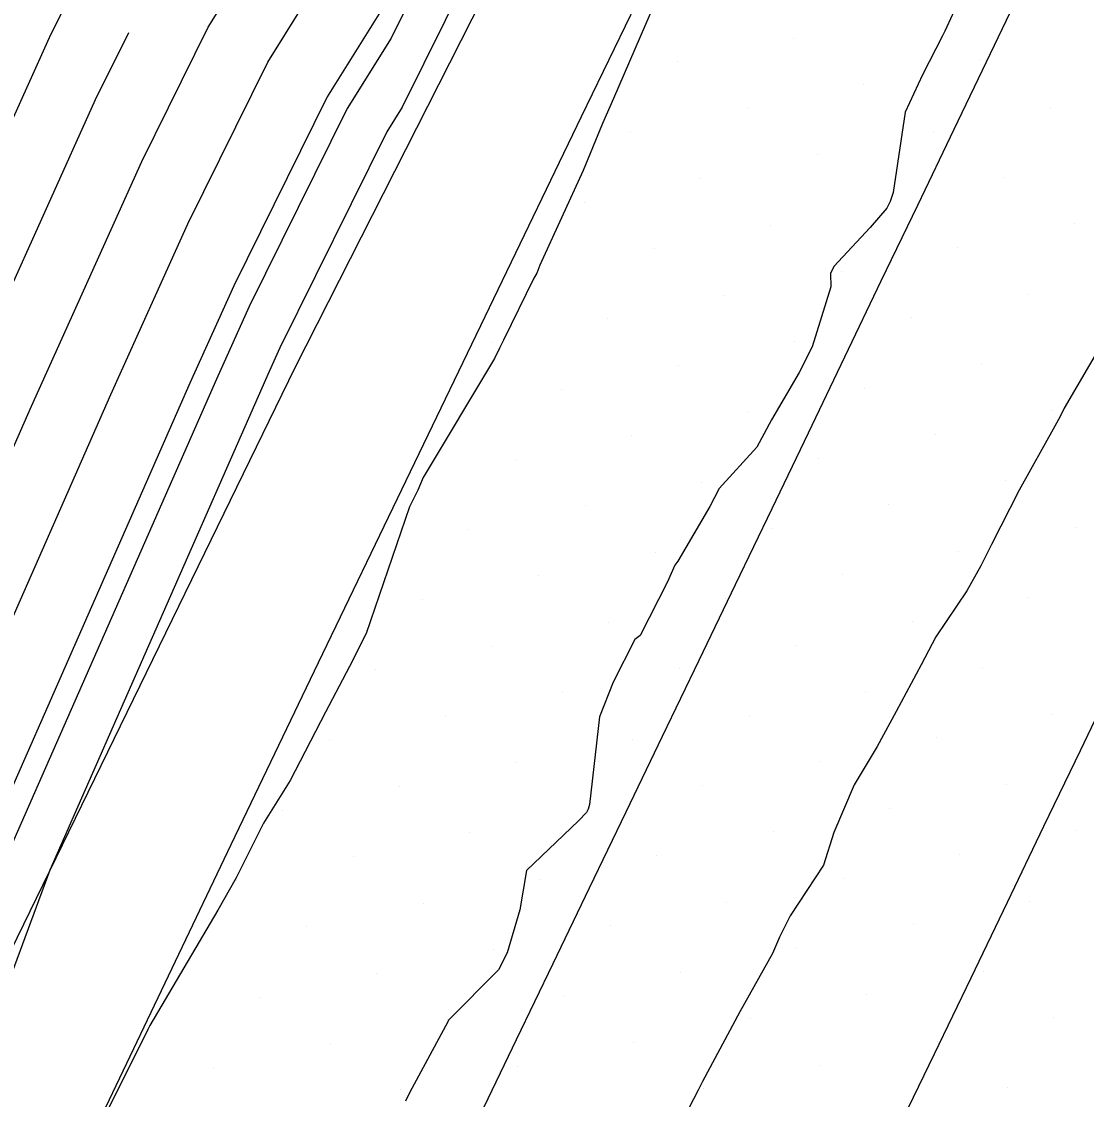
# Model space of a CAD drawing. Extents: x 2354170 to 2357230, y 866100 to 868290.
# Drawn here: x 2355561.37 to 2355593.02, y 866804.94 to 866836.96 of the extents above; entities that cross this region are included whole.
import ezdxf

# ---------------------------------------------------------------- set-up
doc = ezdxf.new("R2010")
doc.units = 0
for name, color, linetype in [('Default', 7, 'Continuous'), ('DTM Contours Major', 7, 'Continuous'), ('DTM Contours Minor', 7, 'Continuous'), ('Exist DTM Breakline', 7, 'Continuous'), ('Exist DTM Scan Elevation Point', 7, 'Continuous'), ('Exist Roads EOP', 7, 'Continuous'), ('PH Exist DTM Breakline', 7, 'Continuous')]:
    doc.layers.add(name, color=color, linetype=linetype)

msp = doc.modelspace()

# ---------------------------------------------------------------- linework, layer by layer
at = {"layer": 'Default'}
for points in [[(2355546.489, 866801.631), (2355551.889, 866813.344), (2355556.957, 866824.857), (2355562.205, 866836.489), (2355563.382, 866838.868), (2355570.201, 866849.805), (2355576.061, 866861.619), (2355576.653, 866862.863), (2355581.311, 866874.539), (2355586.685, 866885.861), (2355591.447, 866897.062), (2355592.244, 866898.509), (2355596.797, 866912.601), (2355601.728, 866921.178), (2355607.846, 866929.639), (2355608.567, 866931.228), (2355613.852, 866941.969), (2355619.073, 866953.465)], [(2355550.736, 866801.027), (2355553.862, 866807.809), (2355561.668, 866825.539), (2355564.943, 866832.799), (2355566.92, 866836.795), (2355571.194, 866843.65), (2355579.827, 866861.055), (2355580.699, 866862.889), (2355583.673, 866870.341), (2355591.71, 866887.274), (2355594.801, 866894.546), (2355596.046, 866896.806), (2355598.961, 866905.828), (2355607.738, 866921.095), (2355611.173, 866925.846), (2355612.305, 866928.339), (2355615.275, 866934.376), (2355623.638, 866952.789)], [(2355552.859, 866800.725), (2355554.849, 866805.042), (2355564.023, 866825.88), (2355566.312, 866830.954), (2355568.689, 866835.759), (2355571.69, 866840.573), (2355581.71, 866860.773), (2355582.723, 866862.901), (2355584.854, 866868.243), (2355594.222, 866887.981), (2355596.478, 866893.287), (2355597.947, 866895.954), (2355600.043, 866902.441), (2355610.743, 866921.053), (2355612.837, 866923.95), (2355614.174, 866926.894), (2355615.987, 866930.579), (2355625.921, 866952.451)], [(2355609.883, 866909.019), (2355602.207, 866895.668), (2355601.749, 866894.251), (2355599.833, 866890.771), (2355599.247, 866889.394), (2355587.215, 866864.045), (2355586.769, 866862.927), (2355585.477, 866860.21), (2355572.683, 866834.419), (2355572.227, 866833.686), (2355569.05, 866827.264), (2355568.734, 866826.562), (2355562.213, 866811.75), (2355558.883, 866802.771)], [(2355600.036, 866895.686), (2355599.848, 866895.103), (2355598.155, 866892.029), (2355596.735, 866888.687), (2355586.034, 866866.144), (2355584.746, 866862.914), (2355583.593, 866860.491), (2355572.187, 866837.496), (2355570.458, 866834.723), (2355567.681, 866829.109), (2355566.378, 866826.221), (2355557.206, 866805.386)], [(2355580.672, 866838.642), (2355578.962, 866834.676), (2355578.635, 866833.932), (2355578.059, 866832.538), (2355576.774, 866829.729), (2355576.684, 866829.489), (2355576.599, 866829.335), (2355575.692, 866827.494), (2355575.577, 866827.258), (2355575.427, 866826.953), (2355573.307, 866823.42), (2355573.149, 866823.04), (2355572.897, 866822.546), (2355571.618, 866818.778), (2355571.122, 866817.797), (2355570.401, 866816.445), (2355569.351, 866814.412), (2355568.558, 866813.143), (2355567.749, 866811.52), (2355567.206, 866810.567), (2355565.188, 866807.135), (2355565.124, 866807.021), (2355565.053, 866806.873), (2355562.465, 866801.698)], [(2355589.496, 866838.168), (2355588.804, 866836.675), (2355588.738, 866836.536), (2355588.143, 866835.38), (2355587.634, 866834.269), (2355587.276, 866831.88), (2355587.187, 866831.611), (2355587.089, 866831.417), (2355586.593, 866830.848), (2355585.505, 866829.682), (2355585.411, 866829.473), (2355585.422, 866829.078), (2355584.865, 866827.295), (2355584.484, 866826.537), (2355583.653, 866825.129), (2355583.226, 866824.313), (2355582.101, 866823.087), (2355581.827, 866822.552), (2355580.875, 866820.929), (2355580.786, 866820.814), (2355580.563, 866820.318), (2355579.752, 866818.724), (2355579.601, 866818.6), (2355578.953, 866817.333), (2355578.542, 866816.303), (2355578.248, 866813.705), (2355578.206, 866813.559), (2355578.158, 866813.464), (2355577.926, 866813.218), (2355576.377, 866811.741), (2355576.176, 866810.572), (2355575.8, 866809.298), (2355575.55, 866808.794), (2355574.058, 866807.296), (2355574.036, 866807.249), (2355572.905, 866805.137), (2355572.78, 866804.885)], [(2355520.843, 866746.996), (2355523.833, 866754.457), (2355528.959, 866765.935), (2355533.565, 866777.023), (2355534.364, 866778.44), (2355540.926, 866787.357), (2355548.613, 866801.329), (2355552.876, 866810.577), (2355559.312, 866825.198), (2355563.574, 866834.644), (2355564.558, 866836.633)]]:
    msp.add_lwpolyline(points, dxfattribs=at)
at = {"layer": 'DTM Contours Major'}
msp.add_lwpolyline([(2355520.843, 866746.996), (2355523.833, 866754.457), (2355528.959, 866765.935), (2355533.565, 866777.023), (2355534.364, 866778.44), (2355540.926, 866787.357), (2355548.613, 866801.329), (2355552.876, 866810.577), (2355559.312, 866825.198), (2355563.574, 866834.644), (2355564.558, 866836.633)], dxfattribs=at)
at = {"layer": 'DTM Contours Minor'}
for points in [[(2355585.674, 866863.553), (2355585.42, 866862.918), (2355584.221, 866860.398), (2355572.352, 866836.47), (2355571.047, 866834.377), (2355568.138, 866828.494), (2355567.163, 866826.335), (2355556.165, 866801.352), (2355555.69, 866800.322), (2355543.056, 866777.357), (2355541.054, 866774.636), (2355539.454, 866771.8), (2355537.957, 866768.195), (2355528.161, 866746.259), (2355527.143, 866743.72), (2355526.922, 866742.534), (2355516.593, 866717.576), (2355515.756, 866716.032), (2355514.769, 866713.602), (2355514.341, 866712.618), (2355501.258, 866688.047), (2355500.816, 866687.217), (2355499.617, 866684.489), (2355499.185, 866683.531)], [(2355593.479, 866827.404), (2355592.355, 866825.475), (2355592.234, 866825.231), (2355592.074, 866824.937), (2355591.021, 866823.036), (2355590.192, 866821.426), (2355589.875, 866820.796), (2355589.462, 866820.049), (2355588.537, 866818.684), (2355588.105, 866817.851), (2355587.362, 866816.463), (2355586.794, 866815.429), (2355586.115, 866814.291), (2355585.511, 866812.874), (2355585.201, 866811.898), (2355584.212, 866810.394), (2355583.893, 866809.766), (2355583.691, 866809.278), (2355582.714, 866807.548), (2355581.605, 866805.478), (2355581.534, 866805.331), (2355581.483, 866805.22), (2355580.931, 866804.168)]]:
    msp.add_lwpolyline(points, dxfattribs=at)
at = {"layer": 'Exist DTM Breakline'}
for points in [[(2355575, 866804.472), (2355576.084, 866806.724), (2355577.168, 866808.977), (2355578.251, 866811.23), (2355579.336, 866813.483), (2355580.42, 866815.735), (2355581.505, 866817.988), (2355582.589, 866820.24), (2355583.674, 866822.493), (2355584.756, 866824.746), (2355585.838, 866827), (2355586.92, 866829.254), (2355588.002, 866831.507), (2355589.083, 866833.761), (2355590.165, 866836.015), (2355591.246, 866838.27)], [(2355587.413, 866804.048), (2355588.502, 866806.299), (2355589.587, 866808.551), (2355590.67, 866810.805), (2355591.752, 866813.058), (2355592.835, 866815.311), (2355593.918, 866817.564), (2355595.001, 866819.818), (2355596.084, 866822.071), (2355597.167, 866824.324), (2355598.25, 866826.578), (2355599.332, 866828.831), (2355600.415, 866831.084), (2355601.498, 866833.338), (2355602.581, 866835.591), (2355603.664, 866837.844)]]:
    msp.add_lwpolyline(points, dxfattribs=at)
at = {"layer": 'Exist DTM Scan Elevation Point'}
for p, q in [((2355584.314, 866836.466), (2355584.314, 866836.466)), ((2355580.85, 866835.76), (2355580.85, 866835.76)), ((2355589.864, 866835.792), (2355589.864, 866835.792)), ((2355586.399, 866835.086), (2355586.399, 866835.086)), ((2355582.935, 866834.381), (2355582.935, 866834.381)), ((2355591.949, 866834.412), (2355591.949, 866834.412)), ((2355579.47, 866833.675), (2355579.47, 866833.675)), ((2355588.484, 866833.707), (2355588.484, 866833.707)), ((2355585.02, 866833.001), (2355585.02, 866833.001)), ((2355581.555, 866832.296), (2355581.555, 866832.296)), ((2355590.569, 866832.327), (2355590.569, 866832.327)), ((2355578.091, 866831.59), (2355578.091, 866831.59)), ((2355587.105, 866831.622), (2355587.105, 866831.622)), ((2355583.64, 866830.916), (2355583.64, 866830.916)), ((2355592.654, 866830.948), (2355592.654, 866830.948)), ((2355580.176, 866830.211), (2355580.176, 866830.211)), ((2355589.19, 866830.242), (2355589.19, 866830.242)), ((2355576.711, 866829.505), (2355576.711, 866829.505)), ((2355585.725, 866829.537), (2355585.725, 866829.537)), ((2355582.261, 866828.831), (2355582.261, 866828.831)), ((2355591.275, 866828.863), (2355591.275, 866828.863)), ((2355587.81, 866828.157), (2355587.81, 866828.157)), ((2355578.796, 866828.126), (2355578.796, 866828.126)), ((2355575.332, 866827.42), (2355575.332, 866827.42)), ((2355584.346, 866827.452), (2355584.346, 866827.452)), ((2355580.881, 866826.746), (2355580.881, 866826.746)), ((2355589.895, 866826.778), (2355589.895, 866826.778)), ((2355577.417, 866826.041), (2355577.417, 866826.041)), ((2355586.431, 866826.072), (2355586.431, 866826.072)), ((2355582.966, 866825.367), (2355582.966, 866825.367)), ((2355591.98, 866825.398), (2355591.98, 866825.398)), ((2355579.502, 866824.661), (2355579.502, 866824.661)), ((2355588.516, 866824.693), (2355588.516, 866824.693)), ((2355585.051, 866823.987), (2355585.051, 866823.987)), ((2355576.038, 866823.956), (2355576.038, 866823.956)), ((2355581.587, 866823.282), (2355581.587, 866823.282)), ((2355590.601, 866823.314), (2355590.601, 866823.314)), ((2355578.123, 866822.576), (2355578.123, 866822.576)), ((2355587.136, 866822.608), (2355587.136, 866822.608)), ((2355574.658, 866821.871), (2355574.658, 866821.871)), ((2355583.672, 866821.902), (2355583.672, 866821.902)), ((2355592.686, 866821.934), (2355592.686, 866821.934)), ((2355580.208, 866821.197), (2355580.208, 866821.197)), ((2355589.221, 866821.229), (2355589.221, 866821.229)), ((2355576.743, 866820.491), (2355576.743, 866820.491)), ((2355585.757, 866820.523), (2355585.757, 866820.523)), ((2355582.293, 866819.817), (2355582.293, 866819.817)), ((2355591.306, 866819.849), (2355591.306, 866819.849)), ((2355573.279, 866819.786), (2355573.279, 866819.786)), ((2355578.828, 866819.112), (2355578.828, 866819.112)), ((2355587.842, 866819.144), (2355587.842, 866819.144)), ((2355575.364, 866818.406), (2355575.364, 866818.406)), ((2355584.378, 866818.438), (2355584.378, 866818.438)), ((2355571.899, 866817.701), (2355571.899, 866817.701)), ((2355580.913, 866817.732), (2355580.913, 866817.732)), ((2355589.927, 866817.764), (2355589.927, 866817.764)), ((2355577.449, 866817.027), (2355577.449, 866817.027)), ((2355586.463, 866817.059), (2355586.463, 866817.059)), ((2355573.984, 866816.321), (2355573.984, 866816.321)), ((2355582.998, 866816.353), (2355582.998, 866816.353)), ((2355592.012, 866816.385), (2355592.012, 866816.385)), ((2355579.534, 866815.647), (2355579.534, 866815.647)), ((2355588.548, 866815.679), (2355588.548, 866815.679)), ((2355570.52, 866815.616), (2355570.52, 866815.616)), ((2355576.069, 866814.942), (2355576.069, 866814.942)), ((2355585.083, 866814.974), (2355585.083, 866814.974)), ((2355572.605, 866814.236), (2355572.605, 866814.236)), ((2355581.619, 866814.268), (2355581.619, 866814.268)), ((2355590.632, 866814.3), (2355590.632, 866814.3)), ((2355569.14, 866813.531), (2355569.14, 866813.531)), ((2355578.154, 866813.562), (2355578.154, 866813.562)), ((2355587.168, 866813.594), (2355587.168, 866813.594)), ((2355574.69, 866812.857), (2355574.69, 866812.857)), ((2355583.704, 866812.889), (2355583.704, 866812.889)), ((2355592.717, 866812.92), (2355592.717, 866812.92)), ((2355571.225, 866812.151), (2355571.225, 866812.151)), ((2355580.239, 866812.183), (2355580.239, 866812.183)), ((2355589.253, 866812.215), (2355589.253, 866812.215)), ((2355585.789, 866811.509), (2355585.789, 866811.509)), ((2355567.761, 866811.446), (2355567.761, 866811.446)), ((2355576.775, 866811.477), (2355576.775, 866811.477)), ((2355573.31, 866810.772), (2355573.31, 866810.772)), ((2355582.324, 866810.804), (2355582.324, 866810.804)), ((2355591.338, 866810.835), (2355591.338, 866810.835)), ((2355569.846, 866810.066), (2355569.846, 866810.066)), ((2355578.86, 866810.098), (2355578.86, 866810.098)), ((2355587.874, 866810.13), (2355587.874, 866810.13)), ((2355575.395, 866809.392), (2355575.395, 866809.392)), ((2355584.409, 866809.424), (2355584.409, 866809.424)), ((2355571.931, 866808.687), (2355571.931, 866808.687)), ((2355580.945, 866808.719), (2355580.945, 866808.719)), ((2355589.959, 866808.75), (2355589.959, 866808.75)), ((2355568.467, 866807.981), (2355568.467, 866807.981)), ((2355577.48, 866808.013), (2355577.48, 866808.013)), ((2355586.494, 866808.045), (2355586.494, 866808.045)), ((2355583.03, 866807.339), (2355583.03, 866807.339)), ((2355592.044, 866807.371), (2355592.044, 866807.371)), ((2355574.016, 866807.307), (2355574.016, 866807.307)), ((2355570.552, 866806.602), (2355570.552, 866806.602)), ((2355579.565, 866806.634), (2355579.565, 866806.634)), ((2355588.579, 866806.665), (2355588.579, 866806.665)), ((2355567.087, 866805.896), (2355567.087, 866805.896)), ((2355576.101, 866805.928), (2355576.101, 866805.928)), ((2355585.115, 866805.96), (2355585.115, 866805.96)), ((2355572.637, 866805.222), (2355572.637, 866805.222)), ((2355581.65, 866805.254), (2355581.65, 866805.254)), ((2355590.664, 866805.286), (2355590.664, 866805.286))]:
    msp.add_line(p, q, dxfattribs=at)
at = {"layer": 'Exist Roads EOP'}
msp.add_lwpolyline([(2355611.999, 866904.329), (2355609.382, 866898.93), (2355606.765, 866893.531), (2355604.149, 866888.131), (2355601.534, 866882.731), (2355598.919, 866877.33), (2355596.305, 866871.93), (2355593.69, 866866.529), (2355591.076, 866861.129), (2355588.462, 866855.729), (2355585.847, 866850.328), (2355583.232, 866844.928), (2355580.617, 866839.528), (2355578.005, 866834.126), (2355575.395, 866828.724), (2355572.79, 866823.319), (2355570.189, 866817.912), (2355567.595, 866812.502), (2355565.007, 866807.089), (2355562.425, 866801.672)], dxfattribs=at)
at = {"layer": 'PH Exist DTM Breakline'}
msp.add_lwpolyline([(2355733.904, 867164.206), (2355727.029, 867150.491), (2355713.886, 867126.137), (2355701.743, 867100.555), (2355685.68, 867067.026), (2355670.305, 867038.421), (2355654.371, 867005.649), (2355642.016, 866977.398), (2355629.593, 866951.907), (2355615.435, 866920.989), (2355601.009, 866889.889), (2355586.439, 866860.066), (2355569.49, 866826.672), (2355556.577, 866800.196), (2355542.29, 866769.284), (2355529.69, 866743.362), (2355515.96, 866713.496), (2355501.949, 866685.781), (2355493.481, 866667.653)], dxfattribs=at)

doc.saveas('drawing.dxf')
